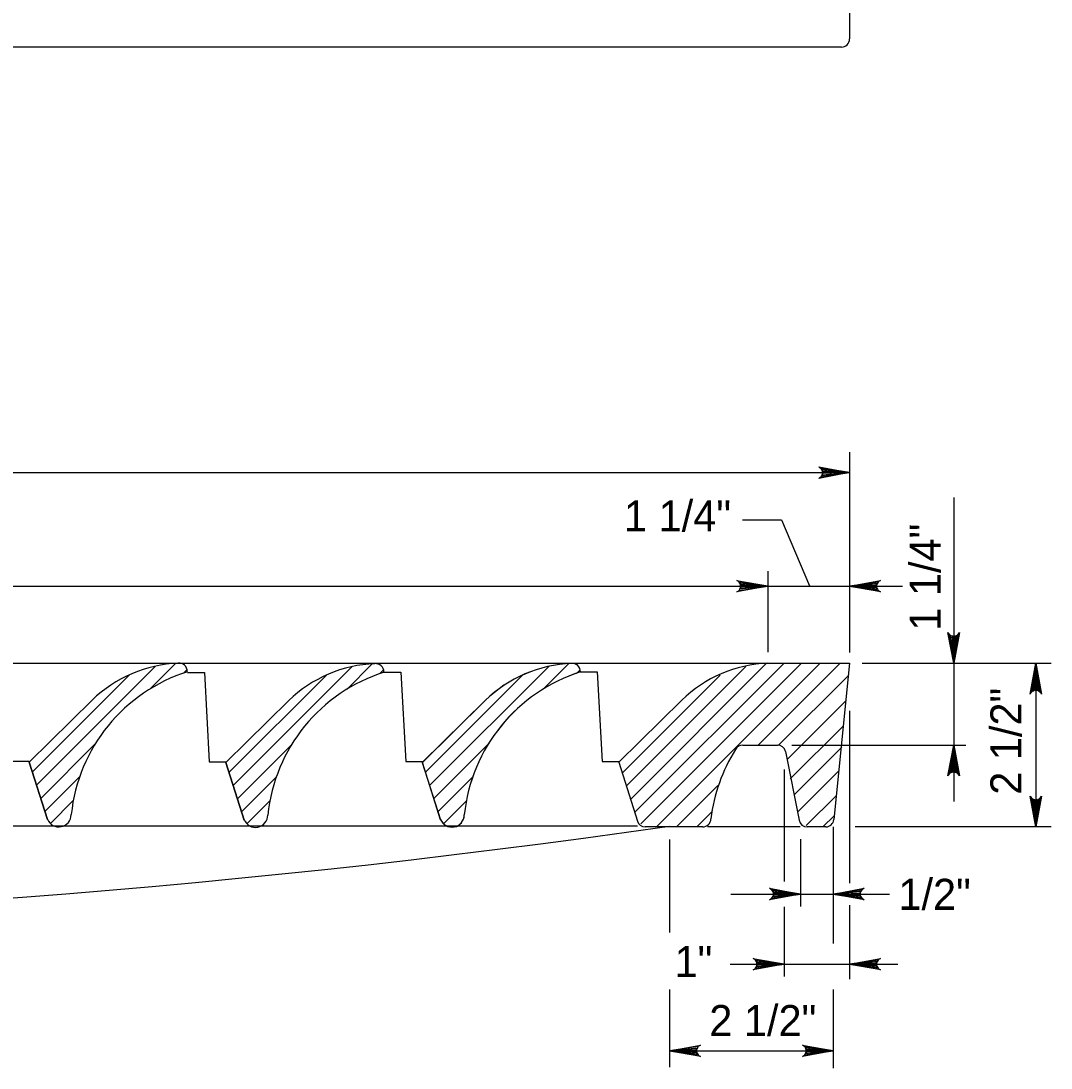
# Model space of a CAD drawing. Extents: x 2087776 to 2104538, y 970919 to 982612.
# Drawn here: x 2097073.2 to 2097399.9, y 977662.4 to 977994.5 of the extents above; entities that cross this region are included whole.
import ezdxf

# ---------------------------------------------------------------- set-up
doc = ezdxf.new("R2010")
doc.units = 0
doc.layers.add('1', color=7, linetype='Continuous')

msp = doc.modelspace()

# ---------------------------------------------------------------- linework, layer by layer
at = {"layer": '1'}
for p, q in [((2097336.04, 978533.83), (2097336.04, 977988.84)), ((2097333.44, 977986.24), (2096347.27, 977986.24)), ((2097336.04, 977857.77), (2097336.04, 977794.21)), ((2096344.68, 977851.26), (2097336.04, 977851.26)), ((2097369.1, 977843.32), (2097369.1, 977790.79)), ((2097302.05, 977836.28), (2097314.48, 977836.28)), ((2097314.48, 977836.28), (2097323.35, 977815.37)), ((2097310.09, 977819.96), (2097310.09, 977794.34)), ((2096375.82, 977815.22), (2097310.09, 977815.22)), ((2097310.09, 977815.22), (2097352.82, 977815.22)), ((2096380.8, 977790.79), (2097310.09, 977790.79)), ((2097310.09, 977790.79), (2097336.04, 977790.79)), ((2097336.04, 977790.79), (2097331.08, 977741.22)), ((2097340.06, 977790.79), (2097399.95, 977790.79)), ((2097369.1, 977790.79), (2097369.1, 977746.97)), ((2097395.12, 977790.79), (2097395.12, 977738.89)), ((2097126.07, 977787.87), (2097131.47, 977787.87)), ((2097131.47, 977787.87), (2097132.96, 977759.52)), ((2097188.37, 977787.94), (2097193.77, 977787.95)), ((2097193.77, 977787.95), (2097195.27, 977759.6)), ((2097250.64, 977788.01), (2097256.05, 977788.01)), ((2097256.05, 977788.01), (2097257.54, 977759.66)), ((2097095.86, 977779.1), (2097075.89, 977759.41)), ((2097075.89, 977759.41), (2097095.86, 977779.1)), ((2097158.21, 977778.95), (2097138.24, 977759.27)), ((2097138.24, 977759.27), (2097158.21, 977778.95)), ((2097220.52, 977779.02), (2097200.55, 977759.34)), ((2097200.57, 977759.31), (2097220.53, 977779.01)), ((2097282.8, 977779.09), (2097262.82, 977759.4)), ((2097336.04, 977775.72), (2097336.04, 977721)), ((2097302.19, 977764.84), (2097313.15, 977764.84)), ((2097317.69, 977764.84), (2097372.92, 977764.84)), ((2097070.61, 977759.67), (2097075.89, 977759.67)), ((2097132.96, 977759.52), (2097138.24, 977759.52)), ((2097195.27, 977759.6), (2097200.55, 977759.6)), ((2097257.54, 977759.66), (2097262.82, 977759.66)), ((2097315.7, 977762.76), (2097320.05, 977740.98)), ((2097075.89, 977759.41), (2097081.67, 977741.17)), ((2097081.67, 977741.17), (2097075.89, 977759.41)), ((2097138.24, 977759.27), (2097144.02, 977741.02)), ((2097144.02, 977741.02), (2097138.24, 977759.27)), ((2097200.55, 977759.34), (2097206.32, 977741.1)), ((2097206.33, 977741.07), (2097200.57, 977759.31)), ((2097262.82, 977759.4), (2097268.74, 977740.7)), ((2097315.28, 977757.12), (2097315.28, 977721.52)), ((2097268.74, 977739.11), (2096374.92, 977739.11)), ((2097289.46, 977738.89), (2097271.22, 977738.89)), ((2097320.4, 977738.89), (2097291.04, 977738.89)), ((2097328.5, 977738.89), (2097322.6, 977738.89)), ((2097330.85, 977738.89), (2097330.85, 977701.93)), ((2097399.95, 977738.89), (2097337.86, 977738.89)), ((2097278.95, 977734.84), (2097278.95, 977705.38)), ((2097320.47, 977735.03), (2097320.47, 977713.63)), ((2097298.43, 977717.57), (2097348.72, 977717.57)), ((2097315.28, 977713.5), (2097315.28, 977691.39)), ((2097336.04, 977714.02), (2097336.04, 977690.6)), ((2097298.19, 977695.32), (2097315.28, 977695.32)), ((2097315.28, 977695.32), (2097351.36, 977695.32)), ((2097278.95, 977687.3), (2097278.95, 977662.62)), ((2097330.85, 977687.3), (2097330.85, 977662.37)), ((2097278.95, 977667.84), (2097330.85, 977667.84))]:
    msp.add_line(p, q, dxfattribs=at)
for points in [[(2097336.04, 977851.26), (2097326.25, 977849.43), (2097326.63, 977849.69), (2097327.01, 977849.95), (2097327.2, 977850.28), (2097327.4, 977850.6), (2097327.45, 977850.93), (2097327.51, 977851.26), (2097327.45, 977851.59), (2097327.4, 977851.92), (2097327.2, 977852.25), (2097327.01, 977852.57), (2097326.63, 977852.83), (2097326.25, 977853.1), (2097336.04, 977851.26), (2097326.63, 977852.83), (2097327.01, 977852.57), (2097336.04, 977851.26), (2097327.2, 977852.25), (2097327.4, 977851.92), (2097336.04, 977851.26), (2097327.45, 977851.59), (2097327.51, 977851.26), (2097336.04, 977851.26), (2097327.45, 977850.93), (2097327.4, 977850.6), (2097336.04, 977851.26), (2097327.2, 977850.28), (2097327.01, 977849.95), (2097336.04, 977851.26), (2097326.63, 977849.69)], [(2097310.09, 977815.22), (2097300.31, 977813.39), (2097300.69, 977813.65), (2097301.06, 977813.91), (2097301.26, 977814.24), (2097301.45, 977814.57), (2097301.51, 977814.9), (2097301.56, 977815.22), (2097301.51, 977815.55), (2097301.45, 977815.88), (2097301.26, 977816.21), (2097301.06, 977816.54), (2097300.69, 977816.8), (2097300.31, 977817.06), (2097310.09, 977815.22), (2097300.69, 977816.8), (2097301.06, 977816.54), (2097310.09, 977815.22), (2097301.26, 977816.21), (2097301.45, 977815.88), (2097310.09, 977815.22), (2097301.51, 977815.55), (2097301.56, 977815.22), (2097310.09, 977815.22), (2097301.51, 977814.9), (2097301.45, 977814.57), (2097310.09, 977815.22), (2097301.26, 977814.24), (2097301.06, 977813.91), (2097310.09, 977815.22), (2097300.69, 977813.65)], [(2097336.04, 977815.22), (2097345.82, 977817.06), (2097345.45, 977816.8), (2097345.07, 977816.54), (2097344.88, 977816.21), (2097344.68, 977815.88), (2097344.63, 977815.55), (2097344.57, 977815.22), (2097344.63, 977814.9), (2097344.68, 977814.57), (2097344.88, 977814.24), (2097345.07, 977813.91), (2097345.45, 977813.65), (2097345.82, 977813.39), (2097336.04, 977815.22), (2097345.45, 977813.65), (2097345.07, 977813.91), (2097336.04, 977815.22), (2097344.88, 977814.24), (2097344.68, 977814.57), (2097336.04, 977815.22), (2097344.63, 977814.9), (2097344.57, 977815.22), (2097336.04, 977815.22), (2097344.63, 977815.55), (2097344.68, 977815.88), (2097336.04, 977815.22), (2097344.88, 977816.21), (2097345.07, 977816.54), (2097336.04, 977815.22), (2097345.45, 977816.8)], [(2097369.1, 977790.79), (2097367.26, 977800.57), (2097367.53, 977800.2), (2097367.79, 977799.82), (2097368.11, 977799.63), (2097368.44, 977799.43), (2097368.77, 977799.37), (2097369.1, 977799.32), (2097369.43, 977799.37), (2097369.76, 977799.43), (2097370.08, 977799.63), (2097370.41, 977799.82), (2097370.67, 977800.2), (2097370.93, 977800.57), (2097369.1, 977790.79), (2097370.67, 977800.2), (2097370.41, 977799.82), (2097369.1, 977790.79), (2097370.08, 977799.63), (2097369.76, 977799.43), (2097369.1, 977790.79), (2097369.43, 977799.37), (2097369.1, 977799.32), (2097369.1, 977790.79), (2097368.77, 977799.37), (2097368.44, 977799.43), (2097369.1, 977790.79), (2097368.11, 977799.63), (2097367.79, 977799.82), (2097369.1, 977790.79), (2097367.53, 977800.2)], [(2097078.2, 977752.12), (2097115.97, 977789.88)], [(2097114.33, 977782.74), (2097122.34, 977790.76)], [(2097140.55, 977751.98), (2097178.32, 977789.73)], [(2097176.68, 977782.59), (2097184.69, 977790.6)], [(2097202.87, 977752.02), (2097240.63, 977789.78)], [(2097238.99, 977782.65), (2097247.01, 977790.66)], [(2097265.45, 977751.99), (2097303.2, 977789.76)], [(2097309.74, 977790.78), (2097266.77, 977747.81)], [(2097268.09, 977743.63), (2097315.28, 977790.79)], [(2097320.8, 977790.79), (2097269.82, 977739.85)], [(2097326.75, 977790.79), (2097274.8, 977738.89)], [(2097333.09, 977790.79), (2097306.98, 977764.7)], [(2097395.12, 977790.79), (2097396.95, 977781), (2097396.69, 977781.38), (2097396.43, 977781.76), (2097396.1, 977781.95), (2097395.78, 977782.15), (2097395.45, 977782.2), (2097395.12, 977782.26), (2097394.79, 977782.2), (2097394.46, 977782.15), (2097394.14, 977781.95), (2097393.81, 977781.76), (2097393.55, 977781.38), (2097393.29, 977781), (2097395.12, 977790.79), (2097393.55, 977781.38), (2097393.81, 977781.76), (2097395.12, 977790.79), (2097394.14, 977781.95), (2097394.46, 977782.15), (2097395.12, 977790.79), (2097394.79, 977782.2), (2097395.12, 977782.26), (2097395.12, 977790.79), (2097395.45, 977782.2), (2097395.78, 977782.15), (2097395.12, 977790.79), (2097396.1, 977781.95), (2097396.43, 977781.76), (2097395.12, 977790.79), (2097396.69, 977781.38)], [(2097107.75, 977787.18), (2097076.88, 977756.31)], [(2097124.76, 977787.67), (2097125.92, 977788.83)], [(2097170.11, 977787.04), (2097139.23, 977756.16)], [(2097187.11, 977787.51), (2097188.28, 977788.68)], [(2097232.42, 977787.08), (2097201.54, 977756.2)], [(2097249.42, 977787.57), (2097250.59, 977788.73)], [(2097295, 977787.05), (2097264.12, 977756.18)], [(2097335.8, 977787.04), (2097313.44, 977764.7)], [(2097334.9, 977778.89), (2097316.22, 977760.24)], [(2097333.99, 977770.87), (2097317.26, 977754.15)], [(2097096.77, 977765.18), (2097079.52, 977747.93)], [(2097159.12, 977765.03), (2097141.88, 977747.79)], [(2097221.43, 977765.09), (2097204.19, 977747.85)], [(2097333.6, 977764.15), (2097318.49, 977749.04)], [(2097369.1, 977764.84), (2097370.93, 977755.05), (2097370.67, 977755.43), (2097370.41, 977755.81), (2097370.08, 977756), (2097369.76, 977756.19), (2097369.43, 977756.25), (2097369.1, 977756.31), (2097368.77, 977756.25), (2097368.44, 977756.19), (2097368.11, 977756), (2097367.79, 977755.81), (2097367.53, 977755.43), (2097367.26, 977755.05), (2097369.1, 977764.84), (2097367.53, 977755.43), (2097367.79, 977755.81), (2097369.1, 977764.84), (2097368.11, 977756), (2097368.44, 977756.19), (2097369.1, 977764.84), (2097368.77, 977756.25), (2097369.1, 977756.31), (2097369.1, 977764.84), (2097369.43, 977756.25), (2097369.76, 977756.19), (2097369.1, 977764.84), (2097370.08, 977756), (2097370.41, 977755.81), (2097369.1, 977764.84), (2097370.67, 977755.43)], [(2097332.57, 977756.51), (2097319.65, 977743.61)], [(2097080.84, 977743.75), (2097091.83, 977754.74)], [(2097143.2, 977743.61), (2097154.19, 977754.6)], [(2097205.51, 977743.66), (2097216.51, 977754.65)], [(2097294.29, 977752.02), (2097281.14, 977738.89)], [(2097089.85, 977747.26), (2097082.57, 977739.97)], [(2097152.21, 977747.11), (2097144.92, 977739.84)], [(2097214.52, 977747.16), (2097207.24, 977739.88)], [(2097331.79, 977748.75), (2097322.3, 977739.27)], [(2097395.12, 977738.89), (2097393.29, 977748.67), (2097393.55, 977748.29), (2097393.81, 977747.92), (2097394.14, 977747.72), (2097394.46, 977747.53), (2097394.79, 977747.47), (2097395.12, 977747.42), (2097395.45, 977747.47), (2097395.78, 977747.53), (2097396.1, 977747.72), (2097396.43, 977747.92), (2097396.69, 977748.29), (2097396.95, 977748.67), (2097395.12, 977738.89), (2097396.69, 977748.29), (2097396.43, 977747.92), (2097395.12, 977738.89), (2097396.1, 977747.72), (2097395.78, 977747.53), (2097395.12, 977738.89), (2097395.45, 977747.47), (2097395.12, 977747.42), (2097395.12, 977738.89), (2097394.79, 977747.47), (2097394.46, 977747.53), (2097395.12, 977738.89), (2097394.14, 977747.72), (2097393.81, 977747.92), (2097395.12, 977738.89), (2097393.55, 977748.29)], [(2097292.35, 977743.62), (2097287.61, 977738.89)], [(2097331.02, 977742.28), (2097327.68, 977738.95)], [(2097320.47, 977717.57), (2097310.69, 977715.74), (2097311.07, 977716), (2097311.44, 977716.26), (2097311.64, 977716.59), (2097311.83, 977716.92), (2097311.89, 977717.25), (2097311.94, 977717.57), (2097311.89, 977717.9), (2097311.83, 977718.23), (2097311.64, 977718.56), (2097311.44, 977718.89), (2097311.07, 977719.15), (2097310.69, 977719.41), (2097320.47, 977717.57), (2097311.07, 977719.15), (2097311.44, 977718.89), (2097320.47, 977717.57), (2097311.64, 977718.56), (2097311.83, 977718.23), (2097320.47, 977717.57), (2097311.89, 977717.9), (2097311.94, 977717.57), (2097320.47, 977717.57), (2097311.89, 977717.25), (2097311.83, 977716.92), (2097320.47, 977717.57), (2097311.64, 977716.59), (2097311.44, 977716.26), (2097320.47, 977717.57), (2097311.07, 977716)], [(2097330.85, 977717.57), (2097340.64, 977719.41), (2097340.26, 977719.15), (2097339.89, 977718.89), (2097339.69, 977718.56), (2097339.5, 977718.23), (2097339.44, 977717.9), (2097339.39, 977717.57), (2097339.44, 977717.25), (2097339.5, 977716.92), (2097339.69, 977716.59), (2097339.89, 977716.26), (2097340.26, 977716), (2097340.64, 977715.74), (2097330.85, 977717.57), (2097340.26, 977716), (2097339.89, 977716.26), (2097330.85, 977717.57), (2097339.69, 977716.59), (2097339.5, 977716.92), (2097330.85, 977717.57), (2097339.44, 977717.25), (2097339.39, 977717.57), (2097330.85, 977717.57), (2097339.44, 977717.9), (2097339.5, 977718.23), (2097330.85, 977717.57), (2097339.69, 977718.56), (2097339.89, 977718.89), (2097330.85, 977717.57), (2097340.26, 977719.15)], [(2097315.28, 977695.32), (2097305.49, 977693.49), (2097305.87, 977693.75), (2097306.25, 977694.01), (2097306.44, 977694.34), (2097306.63, 977694.67), (2097306.69, 977694.99), (2097306.75, 977695.32), (2097306.69, 977695.65), (2097306.63, 977695.98), (2097306.44, 977696.31), (2097306.25, 977696.63), (2097305.87, 977696.9), (2097305.49, 977697.16), (2097315.28, 977695.32), (2097305.87, 977696.9), (2097306.25, 977696.63), (2097315.28, 977695.32), (2097306.44, 977696.31), (2097306.63, 977695.98), (2097315.28, 977695.32), (2097306.69, 977695.65), (2097306.75, 977695.32), (2097315.28, 977695.32), (2097306.69, 977694.99), (2097306.63, 977694.67), (2097315.28, 977695.32), (2097306.44, 977694.34), (2097306.25, 977694.01), (2097315.28, 977695.32), (2097305.87, 977693.75)], [(2097336.04, 977695.32), (2097345.82, 977697.16), (2097345.45, 977696.9), (2097345.07, 977696.63), (2097344.88, 977696.31), (2097344.68, 977695.98), (2097344.63, 977695.65), (2097344.57, 977695.32), (2097344.63, 977694.99), (2097344.68, 977694.67), (2097344.88, 977694.34), (2097345.07, 977694.01), (2097345.45, 977693.75), (2097345.82, 977693.49), (2097336.04, 977695.32), (2097345.45, 977693.75), (2097345.07, 977694.01), (2097336.04, 977695.32), (2097344.88, 977694.34), (2097344.68, 977694.67), (2097336.04, 977695.32), (2097344.63, 977694.99), (2097344.57, 977695.32), (2097336.04, 977695.32), (2097344.63, 977695.65), (2097344.68, 977695.98), (2097336.04, 977695.32), (2097344.88, 977696.31), (2097345.07, 977696.63), (2097336.04, 977695.32), (2097345.45, 977696.9)], [(2097278.95, 977667.84), (2097288.74, 977669.68), (2097288.36, 977669.42), (2097287.98, 977669.16), (2097287.79, 977668.83), (2097287.59, 977668.5), (2097287.54, 977668.17), (2097287.48, 977667.84), (2097287.54, 977667.52), (2097287.59, 977667.19), (2097287.79, 977666.86), (2097287.98, 977666.53), (2097288.36, 977666.27), (2097288.74, 977666.01), (2097278.95, 977667.84), (2097288.36, 977666.27), (2097287.98, 977666.53), (2097278.95, 977667.84), (2097287.79, 977666.86), (2097287.59, 977667.19), (2097278.95, 977667.84), (2097287.54, 977667.52), (2097287.48, 977667.84), (2097278.95, 977667.84), (2097287.54, 977668.17), (2097287.59, 977668.5), (2097278.95, 977667.84), (2097287.79, 977668.83), (2097287.98, 977669.16), (2097278.95, 977667.84), (2097288.36, 977669.42)], [(2097330.85, 977667.84), (2097321.07, 977666.01), (2097321.45, 977666.27), (2097321.82, 977666.53), (2097322.02, 977666.86), (2097322.21, 977667.19), (2097322.27, 977667.52), (2097322.32, 977667.84), (2097322.27, 977668.17), (2097322.21, 977668.5), (2097322.02, 977668.83), (2097321.82, 977669.16), (2097321.45, 977669.42), (2097321.07, 977669.68), (2097330.85, 977667.84), (2097321.45, 977669.42), (2097321.82, 977669.16), (2097330.85, 977667.84), (2097322.02, 977668.83), (2097322.21, 977668.5), (2097330.85, 977667.84), (2097322.27, 977668.17), (2097322.32, 977667.84), (2097330.85, 977667.84), (2097322.27, 977667.52), (2097322.21, 977667.19), (2097330.85, 977667.84), (2097322.02, 977666.86), (2097321.82, 977666.53), (2097330.85, 977667.84), (2097321.45, 977666.27)]]:
    msp.add_lwpolyline(points, dxfattribs=at)
for centre, radius, start, end in [((2097333.45, 977988.84), 2.6, 270, 0), ((2097124.78, 977749.31), 41.52, 92.2408, 134.1512), ((2097124.78, 977749.31), 41.52, 92.2408, 134.1512), ((2097123.4, 977788.22), 2.6, 358.8084, 95.6011), ((2097123.4, 977788.22), 2.6, 358.8084, 95.6011), ((2097187.14, 977749.16), 41.52, 92.2408, 134.1512), ((2097187.14, 977749.16), 41.52, 92.2408, 134.1512), ((2097185.76, 977788.07), 2.6, 358.8084, 95.6011), ((2097185.76, 977788.07), 2.6, 358.8084, 95.6011), ((2097249.44, 977749.23), 41.52, 92.2408, 134.1512), ((2097249.45, 977749.21), 41.52, 92.2408, 134.1512), ((2097248.06, 977788.14), 2.6, 358.8084, 95.6011), ((2097248.07, 977788.12), 2.6, 358.8084, 95.6011), ((2097311.72, 977749.3), 41.52, 92.2408, 134.1512), ((2097142.13, 977737.38), 53.2, 107.5482, 174.1766), ((2097142.13, 977737.38), 53.2, 107.5482, 174.1766), ((2097204.48, 977737.23), 53.2, 107.5482, 174.1766), ((2097204.48, 977737.23), 53.2, 107.5482, 174.1766), ((2097266.78, 977737.31), 53.2, 107.5482, 174.1766), ((2097266.79, 977737.29), 53.2, 107.5482, 174.1766), ((2097344.89, 977735.08), 53.2, 147.7844, 173.1428), ((2097302.19, 977762.24), 2.6, 90, 152.6279), ((2097313.16, 977762.24), 2.6, 11.3099, 90), ((2097085.29, 977742.77), 3.89, 201.529, 0.1216), ((2097085.29, 977742.77), 3.89, 201.529, 0.1216), ((2097147.64, 977742.62), 3.89, 201.529, 0.1216), ((2097147.64, 977742.62), 3.89, 201.529, 0.1216), ((2097209.95, 977742.7), 3.89, 201.529, 0.1216), ((2097209.95, 977742.68), 3.89, 201.529, 0.1216), ((2097271.22, 977741.48), 2.6, 197.5602, 270), ((2097289.46, 977741.48), 2.6, 270, 358.8826), ((2097322.6, 977741.48), 2.6, 191.3099, 270), ((2097328.51, 977741.48), 2.6, 270, 354.2894), ((2096840.36, 980790.03), 3082.29, 261.81941, 278.18059)]:
    msp.add_arc(centre, radius, start, end, dxfattribs=at)

# ---------------------------------------------------------------- texts
for s, p in [('1 1/4"', (2097264.51, 977832.59)), ('1/2"', (2097351.54, 977712.56)), ('1"', (2097280.53, 977691.23)), ('2 1/2"', (2097291.56, 977672.52))]:
    msp.add_text(s, height=9.843, dxfattribs=at).set_placement(p)
for s, p in [('1 1/4"', (2097364.91, 977801.12)), ('2 1/2"', (2097390.56, 977749.06))]:
    msp.add_text(s, height=9.843, rotation=90, dxfattribs=at).set_placement(p)

doc.saveas('drawing.dxf')
